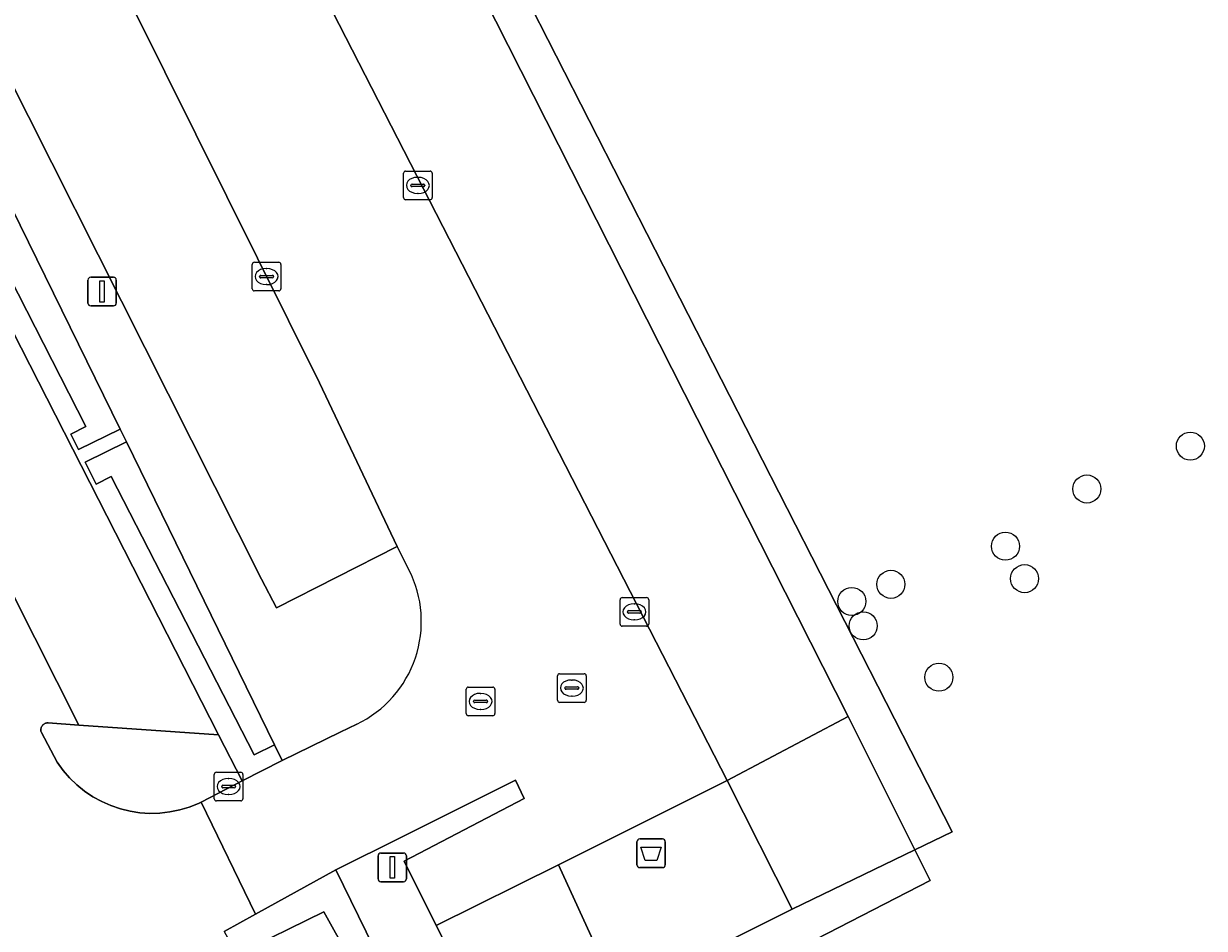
# Model space of a CAD drawing. Extents: x 156412 to 157779, y 382335 to 383768.
# Drawn here: x 157489.68 to 157530.86, y 383019.74 to 383051.29 of the extents above; entities that cross this region are included whole.
import ezdxf

# ---------------------------------------------------------------- set-up
doc = ezdxf.new("R2010")
doc.units = 0
for name, color, linetype in [('IMGEO_Afvalbak', 7, 'Continuous'), ('IMGEO_Berm_groen', 7, 'Continuous'), ('IMGEO_Berm_open', 7, 'Continuous'), ('IMGEO_Boom', 7, 'Continuous'), ('IMGEO_Groenvoorziening', 7, 'Continuous'), ('IMGEO_Haag', 7, 'Continuous'), ('IMGEO_Kolk', 7, 'Continuous'), ('IMGEO_Lichtmast', 7, 'Continuous'), ('IMGEO_Parkeervlak_gesloten', 7, 'Continuous'), ('IMGEO_Parkeervlak_open', 7, 'Continuous'), ('IMGEO_Rijbaan_lokaal_gesloten', 7, 'Continuous'), ('IMGEO_Rijbaan_lokaal_open', 7, 'Continuous'), ('IMGEO_Rioolput', 7, 'Continuous'), ('IMGEO_Voetpad_open', 7, 'Continuous')]:
    doc.layers.add(name, color=color, linetype=linetype)

msp = doc.modelspace()

# ---------------------------------------------------------------- linework, layer by layer
at = {"layer": 'IMGEO_Afvalbak'}
for p, q in [((157511.17, 383022.858), (157511.96, 383022.858)), ((157511.96, 383022.858), (157511.17, 383022.858)), ((157511.07, 383021.958), (157511.07, 383022.758)), ((157511.07, 383022.758), (157511.07, 383021.958)), ((157512.06, 383022.758), (157512.06, 383021.958)), ((157512.06, 383021.958), (157512.06, 383022.758)), ((157511.96, 383021.858), (157511.17, 383021.858)), ((157511.17, 383021.858), (157511.96, 383021.858))]:
    msp.add_line(p, q, dxfattribs=at)
msp.add_lwpolyline([(157511.213, 383022.572), (157511.917, 383022.572), (157511.768, 383022.102), (157511.362, 383022.102), (157511.213, 383022.572)], dxfattribs=at)
for centre, start, end in [((157511.17, 383022.758), 90, 180), ((157511.17, 383022.758), 90, 180), ((157511.96, 383022.758), 0, 90), ((157511.96, 383022.758), 360, 90), ((157511.17, 383021.958), 180, 270), ((157511.17, 383021.958), 180, 270), ((157511.96, 383021.958), 270, 0), ((157511.96, 383021.958), 270, 0)]:
    msp.add_arc(centre, 0.1, start, end, dxfattribs=at)
at = {"layer": 'IMGEO_Berm_groen'}
msp.add_lwpolyline([(157497.65, 383070.963), (157500.204, 383065.957), (157522.064, 383023.101), (157520.769, 383022.478), (157521.303, 383021.411), (157506.982, 383014.042)], dxfattribs=at)
at = {"layer": 'IMGEO_Berm_open'}
msp.add_lwpolyline([(157521.303, 383021.411), (157520.769, 383022.478), (157516.482, 383020.414), (157510.433, 383017.392), (157506.362, 383015.269), (157506.982, 383014.042)], close=True, dxfattribs=at)
at = {"layer": 'IMGEO_Boom'}
for centre in [(157530.373, 383036.555), (157526.764, 383035.059), (157523.925, 383033.064), (157524.591, 383031.933), (157519.929, 383031.735), (157518.567, 383031.139), (157518.964, 383030.287), (157521.604, 383028.495)]:
    msp.add_circle(centre, 0.489, dxfattribs=at)
at = {"layer": 'IMGEO_Groenvoorziening'}
for points in [[(157485.412, 383052.372), (157483.9, 383051.632), (157484.296, 383050.856), (157484.769, 383051.097), (157491.849, 383037.242), (157491.328, 383036.976), (157491.602, 383036.439), (157493.049, 383037.148), (157489.275, 383044.856)], [(157493.268, 383036.701), (157491.829, 383035.996), (157492.219, 383035.233), (157492.742, 383035.5), (157497.723, 383025.788), (157498.439, 383026.139)], [(157502.85, 383015.465), (157497.407, 383016.719), (157497.976, 383015.79), (157500, 383015.322), (157501.877, 383014.888), (157506.471, 383013.72), (157506.982, 383014.042), (157506.362, 383015.269), (157505.549, 383014.845), (157503.814, 383015.291), (157503.481, 383015.839), (157500.571, 383021.783), (157497.767, 383020.237), (157496.677, 383019.636), (157497.124, 383018.831), (157500.154, 383020.315)], [(157497.124, 383018.831), (157497.41, 383018.315), (157496.731, 383017.938), (157497.407, 383016.719), (157502.85, 383015.465), (157500.154, 383020.315)]]:
    msp.add_lwpolyline(points, close=True, dxfattribs=at)
msp.add_lwpolyline([(157487.49, 383044.088), (157496.482, 383026.492), (157497.307, 383024.878), (157498.705, 383025.595), (157498.439, 383026.139), (157497.723, 383025.788), (157492.742, 383035.5), (157492.219, 383035.233), (157491.829, 383035.996), (157493.268, 383036.701), (157493.049, 383037.148), (157491.602, 383036.439), (157491.328, 383036.976), (157491.849, 383037.242), (157484.769, 383051.097)], dxfattribs=at)
at = {"layer": 'IMGEO_Haag'}
for points in [[(157485.412, 383052.372), (157483.9, 383051.632), (157484.296, 383050.856), (157484.769, 383051.097), (157491.849, 383037.242), (157491.328, 383036.976), (157491.602, 383036.439), (157493.049, 383037.148), (157489.275, 383044.856)], [(157493.268, 383036.701), (157491.829, 383035.996), (157492.219, 383035.233), (157492.742, 383035.5), (157497.723, 383025.788), (157498.439, 383026.139)]]:
    msp.add_lwpolyline(points, close=True, dxfattribs=at)
at = {"layer": 'IMGEO_Kolk'}
for p, q in [((157502.931, 383045.219), (157502.931, 383046.071)), ((157503.006, 383046.145), (157503.858, 383046.145)), ((157503.419, 383045.925), (157503.444, 383045.925)), ((157503.932, 383046.071), (157503.932, 383045.219)), ((157503.19, 383045.639), (157503.19, 383045.651)), ((157503.628, 383045.602), (157503.23, 383045.602)), ((157503.233, 383045.688), (157503.631, 383045.688)), ((157503.674, 383045.651), (157503.674, 383045.639)), ((157503.858, 383045.145), (157503.006, 383045.145)), ((157503.442, 383045.365), (157503.417, 383045.365)), ((157497.73, 383042.965), (157498.582, 383042.965)), ((157497.655, 383042.039), (157497.655, 383042.891)), ((157498.143, 383042.745), (157498.168, 383042.745)), ((157498.656, 383042.891), (157498.656, 383042.039)), ((157497.914, 383042.459), (157497.914, 383042.471)), ((157498.352, 383042.422), (157497.954, 383042.422)), ((157497.957, 383042.508), (157498.355, 383042.508)), ((157498.166, 383042.185), (157498.141, 383042.185)), ((157498.398, 383042.471), (157498.398, 383042.459)), ((157498.582, 383041.965), (157497.73, 383041.965)), ((157510.483, 383030.348), (157510.483, 383031.2)), ((157510.558, 383031.274), (157511.41, 383031.274)), ((157510.971, 383031.054), (157510.996, 383031.054)), ((157511.484, 383031.2), (157511.484, 383030.348)), ((157510.742, 383030.768), (157510.742, 383030.78)), ((157511.18, 383030.731), (157510.782, 383030.731)), ((157510.785, 383030.817), (157511.183, 383030.817)), ((157511.226, 383030.78), (157511.226, 383030.768)), ((157511.41, 383030.274), (157510.558, 383030.274)), ((157510.994, 383030.494), (157510.969, 383030.494)), ((157505.193, 383028.153), (157506.045, 383028.153)), ((157505.118, 383027.227), (157505.118, 383028.079)), ((157505.606, 383027.933), (157505.631, 383027.933)), ((157506.119, 383028.079), (157506.119, 383027.227)), ((157505.377, 383027.647), (157505.377, 383027.659)), ((157505.815, 383027.61), (157505.417, 383027.61)), ((157505.42, 383027.696), (157505.818, 383027.696)), ((157505.629, 383027.373), (157505.604, 383027.373)), ((157505.861, 383027.659), (157505.861, 383027.647)), ((157506.045, 383027.153), (157505.193, 383027.153)), ((157496.332, 383024.258), (157496.332, 383025.11)), ((157496.407, 383025.184), (157497.259, 383025.184)), ((157496.82, 383024.964), (157496.845, 383024.964)), ((157497.333, 383025.11), (157497.333, 383024.258)), ((157496.591, 383024.678), (157496.591, 383024.69)), ((157497.029, 383024.641), (157496.631, 383024.641)), ((157496.634, 383024.727), (157497.032, 383024.727)), ((157497.075, 383024.69), (157497.075, 383024.678)), ((157497.259, 383024.184), (157496.407, 383024.184)), ((157496.843, 383024.404), (157496.818, 383024.404))]:
    msp.add_line(p, q, dxfattribs=at)
for points in [[(157502.931, 383045.219), (157502.931, 383046.071)], [(157503.006, 383046.145), (157503.858, 383046.145)], [(157503.932, 383046.071), (157503.932, 383045.219)], [(157503.858, 383045.145), (157503.006, 383045.145)], [(157497.73, 383042.965), (157498.582, 383042.965)], [(157497.655, 383042.039), (157497.655, 383042.891)], [(157498.656, 383042.891), (157498.656, 383042.039)], [(157498.582, 383041.965), (157497.73, 383041.965)], [(157510.483, 383030.348), (157510.483, 383031.2)], [(157510.558, 383031.274), (157511.41, 383031.274)], [(157511.484, 383031.2), (157511.484, 383030.348)], [(157511.41, 383030.274), (157510.558, 383030.274)], [(157505.193, 383028.153), (157506.045, 383028.153)], [(157505.118, 383027.227), (157505.118, 383028.079)], [(157506.119, 383028.079), (157506.119, 383027.227)], [(157506.045, 383027.153), (157505.193, 383027.153)], [(157496.332, 383024.258), (157496.332, 383025.11)], [(157496.407, 383025.184), (157497.259, 383025.184)], [(157497.333, 383025.11), (157497.333, 383024.258)], [(157497.259, 383024.184), (157496.407, 383024.184)]]:
    msp.add_lwpolyline(points, dxfattribs=at)
for centre, radius, start, end in [((157503.008, 383046.069), 0.0765, 91.552, 178.448), ((157503.008, 383046.069), 0.0765, 91.552, 178.448), ((157503.856, 383046.069), 0.0765, 1.552, 88.448), ((157503.856, 383046.069), 0.0765, 1.552, 88.448), ((157503.23, 383045.648), 0.0403, 85.8775, 175.7526), ((157503.227, 383045.638), 0.0366, 178.938, 274.7102), ((157503.631, 383045.645), 0.043, 264.8664, 352.4533), ((157503.635, 383045.65), 0.0386, 1.7309, 96.639), ((157503.008, 383045.221), 0.0765, 181.552, 268.448), ((157503.008, 383045.221), 0.0765, 181.552, 268.448), ((157503.856, 383045.221), 0.0765, 271.552, 358.448), ((157503.856, 383045.221), 0.0765, 271.552, 358.448), ((157497.732, 383042.889), 0.0765, 91.552, 178.448), ((157497.732, 383042.889), 0.0765, 91.552, 178.448), ((157498.58, 383042.889), 0.0765, 1.552, 88.448), ((157498.58, 383042.889), 0.0765, 1.552, 88.448), ((157497.954, 383042.468), 0.0403, 85.8775, 175.7526), ((157497.951, 383042.458), 0.0366, 178.938, 274.7102), ((157498.355, 383042.465), 0.043, 264.8664, 352.4533), ((157498.359, 383042.47), 0.0386, 1.7309, 96.639), ((157497.732, 383042.041), 0.0765, 181.552, 268.448), ((157497.732, 383042.041), 0.0765, 181.552, 268.448), ((157498.58, 383042.041), 0.0765, 271.552, 358.448), ((157498.58, 383042.041), 0.0765, 271.552, 358.448), ((157510.56, 383031.198), 0.0765, 91.552, 178.448), ((157510.56, 383031.198), 0.0765, 91.552, 178.448), ((157511.408, 383031.198), 0.0765, 1.552, 88.448), ((157511.408, 383031.198), 0.0765, 1.552, 88.448), ((157510.782, 383030.777), 0.0403, 85.8775, 175.7526), ((157510.779, 383030.767), 0.0366, 178.938, 274.7102), ((157511.183, 383030.774), 0.043, 264.8664, 352.4533), ((157511.187, 383030.779), 0.0386, 1.7309, 96.639), ((157510.56, 383030.35), 0.0765, 181.552, 268.448), ((157510.56, 383030.35), 0.0765, 181.552, 268.448), ((157511.408, 383030.35), 0.0765, 271.552, 358.448), ((157511.408, 383030.35), 0.0765, 271.552, 358.448), ((157505.195, 383028.077), 0.0765, 91.552, 178.448), ((157505.195, 383028.077), 0.0765, 91.552, 178.448), ((157506.043, 383028.077), 0.0765, 1.552, 88.448), ((157506.043, 383028.077), 0.0765, 1.552, 88.448), ((157505.417, 383027.656), 0.0403, 85.8775, 175.7526), ((157505.414, 383027.646), 0.0366, 178.938, 274.7102), ((157505.818, 383027.653), 0.043, 264.8664, 352.4533), ((157505.822, 383027.658), 0.0386, 1.7309, 96.639), ((157505.195, 383027.229), 0.0765, 181.552, 268.448), ((157505.195, 383027.229), 0.0765, 181.552, 268.448), ((157506.043, 383027.229), 0.0765, 271.552, 358.448), ((157506.043, 383027.229), 0.0765, 271.552, 358.448), ((157496.409, 383025.108), 0.0765, 91.552, 178.448), ((157496.409, 383025.108), 0.0765, 91.552, 178.448), ((157497.257, 383025.108), 0.0765, 1.552, 88.448), ((157497.257, 383025.108), 0.0765, 1.552, 88.448), ((157496.631, 383024.687), 0.0403, 85.8775, 175.7526), ((157496.628, 383024.677), 0.0366, 178.938, 274.7102), ((157497.032, 383024.684), 0.043, 264.8664, 352.4533), ((157497.036, 383024.689), 0.0386, 1.7309, 96.639), ((157496.409, 383024.26), 0.0765, 181.552, 268.448), ((157496.409, 383024.26), 0.0765, 181.552, 268.448), ((157497.257, 383024.26), 0.0765, 271.552, 358.448), ((157497.257, 383024.26), 0.0765, 271.552, 358.448)]:
    msp.add_arc(centre, radius, start, end, dxfattribs=at)
for centre, major_axis, ratio, start_param, end_param in [((157503.418, 383045.645), (-0.387, 0.002), 0.722429, 4.712389, 7.853982), ((157503.443, 383045.645), (-0.39, 0.002), 0.717154, 1.570796, 4.712389), ((157498.142, 383042.465), (-0.387, 0.002), 0.722429, 4.712389, 7.853982), ((157498.167, 383042.465), (-0.39, 0.002), 0.717154, 1.570796, 4.712389), ((157510.97, 383030.774), (-0.387, 0.002), 0.722429, 4.712389, 7.853982), ((157510.995, 383030.774), (-0.39, 0.002), 0.717154, 1.570796, 4.712389), ((157505.605, 383027.653), (-0.387, 0.002), 0.722429, 4.712389, 7.853982), ((157505.63, 383027.653), (-0.39, 0.002), 0.717154, 1.570796, 4.712389), ((157496.819, 383024.684), (-0.387, 0.002), 0.722429, 4.712389, 7.853982), ((157496.844, 383024.684), (-0.39, 0.002), 0.717154, 1.570796, 4.712389)]:
    msp.add_ellipse(centre, major_axis=major_axis, ratio=ratio, start_param=start_param, end_param=end_param, dxfattribs=at)
at = {"layer": 'IMGEO_Lichtmast'}
for p, q in [((157491.925, 383041.544), (157491.925, 383042.344)), ((157491.925, 383042.344), (157491.925, 383041.544)), ((157492.025, 383042.444), (157492.815, 383042.444)), ((157492.815, 383042.444), (157492.025, 383042.444)), ((157492.915, 383042.344), (157492.915, 383041.544)), ((157492.915, 383041.544), (157492.915, 383042.344)), ((157492.815, 383041.444), (157492.025, 383041.444)), ((157492.025, 383041.444), (157492.815, 383041.444)), ((157502.045, 383021.467), (157502.045, 383022.267)), ((157502.045, 383022.267), (157502.045, 383021.467)), ((157502.145, 383022.367), (157502.935, 383022.367)), ((157502.935, 383022.367), (157502.145, 383022.367)), ((157503.035, 383022.267), (157503.035, 383021.467)), ((157503.035, 383021.467), (157503.035, 383022.267)), ((157502.935, 383021.367), (157502.145, 383021.367)), ((157502.145, 383021.367), (157502.935, 383021.367))]:
    msp.add_line(p, q, dxfattribs=at)
for points in [[(157492.345, 383042.319), (157492.495, 383042.319), (157492.495, 383041.569), (157492.345, 383041.569), (157492.345, 383042.319)], [(157502.465, 383022.242), (157502.615, 383022.242), (157502.615, 383021.492), (157502.465, 383021.492), (157502.465, 383022.242)]]:
    msp.add_lwpolyline(points, dxfattribs=at)
for centre, start, end in [((157492.025, 383042.344), 90, 180), ((157492.025, 383042.344), 90, 180), ((157492.815, 383042.344), 0, 90), ((157492.815, 383042.344), 360, 90), ((157492.025, 383041.544), 180, 270), ((157492.025, 383041.544), 180, 270), ((157492.815, 383041.544), 270, 0), ((157492.815, 383041.544), 270, 0), ((157502.145, 383022.267), 90, 180), ((157502.145, 383022.267), 90, 180), ((157502.935, 383022.267), 0, 90), ((157502.935, 383022.267), 360, 90), ((157502.145, 383021.467), 180, 270), ((157502.145, 383021.467), 180, 270), ((157502.935, 383021.467), 270, 0), ((157502.935, 383021.467), 270, 0)]:
    msp.add_arc(centre, 0.1, start, end, dxfattribs=at)
at = {"layer": 'IMGEO_Parkeervlak_gesloten'}
for points in [[(157496.51, 383070.405), (157494.732, 383073.913), (157490.098, 383071.899), (157514.214, 383024.892), (157518.443, 383027.124), (157500, 383063.518), (157499.102, 383065.29)], [(157480.922, 383056.969), (157476.217, 383057.36), (157491.607, 383026.83), (157496.482, 383026.492), (157487.49, 383044.088)]]:
    msp.add_lwpolyline(points, close=True, dxfattribs=at)
msp.add_lwpolyline([(157489.015, 383059.792), (157484.957, 383057.756), (157497.985, 383031.913), (157498.503, 383030.912), (157502.707, 383033.057), (157500, 383038.756), (157489.217, 383060.465)], dxfattribs=at)
at = {"layer": 'IMGEO_Parkeervlak_open'}
for points in [[(157518.501, 383027.009), (157518.443, 383027.124), (157514.214, 383024.892), (157516.482, 383020.414), (157520.769, 383022.478)], [(157508.335, 383021.955), (157504.074, 383019.842), (157506.362, 383015.269), (157510.433, 383017.392)]]:
    msp.add_lwpolyline(points, close=True, dxfattribs=at)
at = {"layer": 'IMGEO_Rijbaan_lokaal_gesloten'}
for points in [[(157501.304, 383026.859), (157500.723, 383026.577), (157498.705, 383025.595), (157497.307, 383024.878), (157495.877, 383024.145), (157497.767, 383020.237), (157500.571, 383021.783), (157500.832, 383021.913), (157502.629, 383022.808), (157506.834, 383024.901), (157507.138, 383024.265), (157502.952, 383022.085), (157504.074, 383019.842), (157508.335, 383021.955), (157514.214, 383024.892), (157490.098, 383071.899)], [(157488.956, 383060.974), (157489.217, 383060.465), (157500, 383038.756), (157502.707, 383033.057), (157503.122, 383032.245)], [(157496.677, 383019.636), (157497.767, 383020.237), (157495.877, 383024.145), (157495.785, 383024.098), (157495.461, 383023.969), (157495.127, 383023.869), (157494.785, 383023.799), (157494.438, 383023.759), (157494.089, 383023.75), (157493.741, 383023.772), (157493.396, 383023.824), (157493.057, 383023.906), (157492.726, 383024.018), (157492.407, 383024.159), (157492.101, 383024.327), (157491.811, 383024.521), (157491.54, 383024.741), (157491.289, 383024.983), (157491.06, 383025.246), (157490.855, 383025.529), (157490.302, 383026.572), (157490.295, 383026.592), (157490.29, 383026.614), (157490.287, 383026.635), (157490.286, 383026.657), (157490.287, 383026.679), (157490.289, 383026.7), (157490.294, 383026.721), (157490.3, 383026.742), (157490.309, 383026.762), (157490.319, 383026.781), (157490.33, 383026.8), (157490.344, 383026.817), (157490.358, 383026.833), (157490.374, 383026.847), (157490.392, 383026.861), (157490.41, 383026.872), (157490.429, 383026.882), (157490.45, 383026.89), (157490.47, 383026.896), (157490.492, 383026.901), (157490.513, 383026.903), (157490.535, 383026.904), (157491.607, 383026.83), (157476.217, 383057.36)]]:
    msp.add_lwpolyline(points, dxfattribs=at)
msp.add_arc((157499.579, 383030.441), 3.976, 295.7181, 26.9785, dxfattribs=at)
at = {"layer": 'IMGEO_Rijbaan_lokaal_open'}
msp.add_lwpolyline([(157514.214, 383024.892), (157508.335, 383021.955), (157510.433, 383017.392), (157516.482, 383020.414)], close=True, dxfattribs=at)
at = {"layer": 'IMGEO_Rioolput'}
for p, q in [((157508.377, 383028.619), (157509.229, 383028.619)), ((157508.302, 383027.693), (157508.302, 383028.545)), ((157508.604, 383028.162), (157509.002, 383028.162)), ((157508.79, 383028.399), (157508.815, 383028.399)), ((157509.303, 383028.545), (157509.303, 383027.693)), ((157508.561, 383028.113), (157508.561, 383028.125)), ((157508.999, 383028.076), (157508.601, 383028.076)), ((157508.813, 383027.839), (157508.788, 383027.839)), ((157509.045, 383028.125), (157509.045, 383028.113)), ((157509.229, 383027.619), (157508.377, 383027.619))]:
    msp.add_line(p, q, dxfattribs=at)
for points in [[(157508.377, 383028.619), (157509.229, 383028.619)], [(157508.302, 383027.693), (157508.302, 383028.545)], [(157509.303, 383028.545), (157509.303, 383027.693)], [(157509.229, 383027.619), (157508.377, 383027.619)]]:
    msp.add_lwpolyline(points, dxfattribs=at)
for centre, radius, start, end in [((157508.379, 383028.543), 0.0765, 91.552, 178.448), ((157508.379, 383028.543), 0.0765, 91.552, 178.448), ((157509.227, 383028.543), 0.0765, 1.552, 88.448), ((157509.227, 383028.543), 0.0765, 1.552, 88.448), ((157508.601, 383028.122), 0.0403, 85.8775, 175.7526), ((157509.006, 383028.124), 0.0386, 1.7309, 96.639), ((157508.598, 383028.112), 0.0366, 178.938, 274.7102), ((157509.002, 383028.119), 0.043, 264.8664, 352.4533), ((157508.379, 383027.695), 0.0765, 181.552, 268.448), ((157508.379, 383027.695), 0.0765, 181.552, 268.448), ((157509.227, 383027.695), 0.0765, 271.552, 358.448), ((157509.227, 383027.695), 0.0765, 271.552, 358.448)]:
    msp.add_arc(centre, radius, start, end, dxfattribs=at)
for centre, major_axis, ratio, start_param, end_param in [((157508.789, 383028.119), (-0.387, 0.002), 0.722429, 4.712389, 7.853982), ((157508.814, 383028.119), (-0.39, 0.002), 0.717154, 1.570796, 4.712389)]:
    msp.add_ellipse(centre, major_axis=major_axis, ratio=ratio, start_param=start_param, end_param=end_param, dxfattribs=at)
at = {"layer": 'IMGEO_Voetpad_open'}
for points in [[(157500.204, 383065.957), (157497.65, 383070.963), (157496.51, 383070.405), (157499.102, 383065.29), (157500, 383063.518), (157518.443, 383027.124), (157518.501, 383027.009), (157520.769, 383022.478), (157522.064, 383023.101)], [(157496.482, 383026.492), (157491.607, 383026.83), (157490.535, 383026.904), (157490.513, 383026.903), (157490.492, 383026.901), (157490.47, 383026.896), (157490.45, 383026.89), (157490.429, 383026.882), (157490.41, 383026.872), (157490.392, 383026.861), (157490.374, 383026.847), (157490.358, 383026.833), (157490.344, 383026.817), (157490.33, 383026.8), (157490.319, 383026.781), (157490.309, 383026.762), (157490.3, 383026.742), (157490.294, 383026.721), (157490.289, 383026.7), (157490.287, 383026.679), (157490.286, 383026.657), (157490.287, 383026.635), (157490.29, 383026.614), (157490.295, 383026.592), (157490.302, 383026.572), (157490.855, 383025.529), (157491.06, 383025.246), (157491.289, 383024.983), (157491.54, 383024.741), (157491.811, 383024.521), (157492.101, 383024.327), (157492.407, 383024.159), (157492.726, 383024.018), (157493.057, 383023.906), (157493.396, 383023.824), (157493.741, 383023.772), (157494.089, 383023.75), (157494.438, 383023.759), (157494.785, 383023.799), (157495.127, 383023.869), (157495.461, 383023.969), (157495.785, 383024.098), (157495.877, 383024.145), (157497.307, 383024.878)], [(157504.074, 383019.842), (157502.952, 383022.085), (157507.138, 383024.265), (157506.834, 383024.901), (157502.629, 383022.808), (157500.832, 383021.913), (157500.571, 383021.783), (157503.481, 383015.839), (157503.814, 383015.291), (157505.549, 383014.845), (157506.362, 383015.269)]]:
    msp.add_lwpolyline(points, close=True, dxfattribs=at)
for points in [[(157484.957, 383057.756), (157482.945, 383061.645), (157481.375, 383060.991), (157481.055, 383060.85), (157485.18, 383052.708), (157485.412, 383052.372), (157489.275, 383044.856), (157493.049, 383037.148), (157493.268, 383036.701), (157498.439, 383026.139), (157498.705, 383025.595), (157500.723, 383026.577), (157501.304, 383026.859)], [(157503.122, 383032.245), (157502.707, 383033.057), (157498.503, 383030.912), (157497.985, 383031.913), (157484.957, 383057.756)]]:
    msp.add_lwpolyline(points, dxfattribs=at)
msp.add_arc((157499.579, 383030.441), 3.976, 295.7181, 26.9785, dxfattribs=at)

doc.saveas('drawing.dxf')
